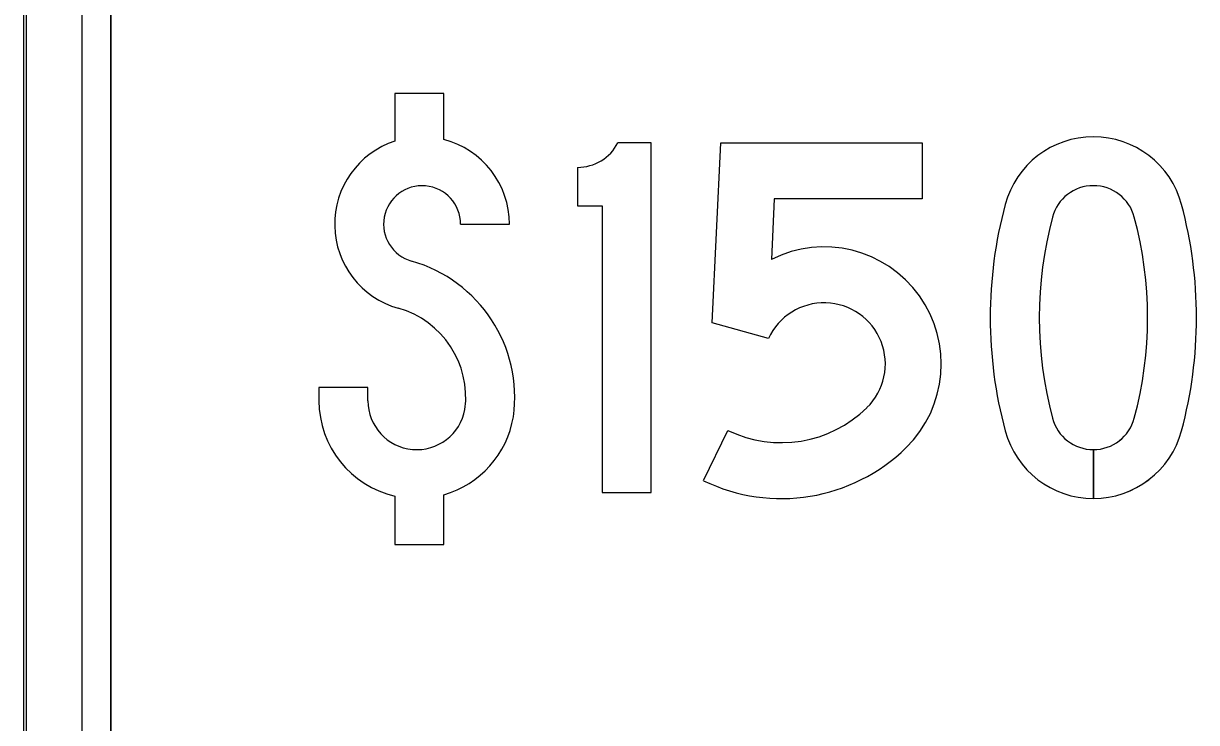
# Model space of a CAD drawing. Extents: x 0 to 770, y 0 to 495.
# Drawn here: x 635.78 to 665.79, y 99.89 to 117.78 of the extents above; entities that cross this region are included whole.
import ezdxf

# ---------------------------------------------------------------- set-up
doc = ezdxf.new("R2010")
doc.units = 0
for name, color, linetype in [('GSBWFill', 7, 'Continuous'), ('GSColorFill', 7, 'Continuous'), ('GSOutline', 7, 'Continuous')]:
    doc.layers.add(name, color=color, linetype=linetype)

msp = doc.modelspace()

# ---------------------------------------------------------------- linework, layer by layer
at = {"layer": 'GSBWFill'}
for p, q in [((635.779, 125.23), (635.779, 74.545)), ((637.27, 125.23), (637.27, 74.545)), ((638.016, 74.545), (638.016, 125.23)), ((645.283, 115.983), (645.283, 114.767)), ((646.96, 112.641), (648.212, 112.641)), ((653.176, 106.077), (653.801, 107.364)), ((653.801, 107.364), (653.801, 107.364)), ((663.149, 105.62), (663.149, 106.872)), ((663.15, 106.872), (663.15, 105.62))]:
    msp.add_line(p, q, dxfattribs=at)
for points in [[(646.535, 114.806), (646.535, 115.983), (645.283, 115.983)], [(650.582, 113.11), (650.582, 105.776), (651.834, 105.776), (651.834, 114.72), (650.985, 114.72)], [(654.837, 109.712), (653.4, 110.114), (653.623, 114.72), (658.766, 114.72), (658.766, 113.289), (654.987, 113.289), (654.911, 111.738)], [(649.956, 114.094), (649.956, 113.11), (650.582, 113.11)], [(644.59, 108.124), (644.59, 108.459), (643.337, 108.459), (643.337, 108.124)], [(645.283, 105.683), (645.283, 104.445), (646.535, 104.445), (646.535, 105.717)]]:
    msp.add_lwpolyline(points, dxfattribs=at)
for centre, radius, start, end in [((645.976, 112.641), 2.236, 108.0592, 254.2259), ((645.976, 112.641), 2.236, 0, 75.5225), ((649.956, 115.252), 1.158, 270, 332.6574), ((663.149, 112.541), 2.336, 15.0225, 164.9775), ((645.976, 112.641), 0.984, 0, 254.2259), ((663.149, 112.541), 1.084, 15.0225, 164.9775), ((671.691, 110.248), 11.18, 164.9775, 195.0225), ((654.607, 110.248), 11.18, 344.9775, 15.0225), ((671.691, 110.248), 9.928, 164.9775, 195.0225), ((654.607, 110.248), 9.928, 344.9775, 15.0225), ((656.262, 109.063), 2.996, 314.4153, 116.7914), ((644.724, 108.208), 3.622, 352.1298, 74.2259), ((644.724, 108.208), 2.37, 352.5804, 74.2259), ((656.262, 109.063), 1.565, 314.4153, 155.5257), ((645.842, 108.124), 2.504, 180, 257.1021), ((645.842, 108.124), 1.252, 180, 349.7857), ((655.166, 110.181), 3.131, 244.1304, 314.4153), ((645.842, 108.124), 2.504, 286.0685, 350.5313), ((663.149, 107.956), 1.084, 195.0225, 270), ((663.149, 107.956), 1.084, 270.0236, 344.9775), ((663.149, 107.956), 2.336, 195.0225, 270), ((663.149, 107.956), 2.336, 270.011, 344.9775), ((655.166, 110.181), 4.562, 244.1304, 314.4153)]:
    msp.add_arc(centre, radius, start, end, dxfattribs=at)
at = {"layer": 'GSColorFill'}
for p, q in [((635.779, 125.23), (635.779, 74.545)), ((635.779, 125.23), (635.779, 74.545)), ((635.854, 74.545), (635.854, 125.23)), ((637.27, 125.23), (637.27, 74.545)), ((638.016, 74.545), (638.016, 125.23)), ((645.283, 115.983), (645.283, 114.767)), ((646.96, 112.641), (648.212, 112.641)), ((653.176, 106.077), (653.801, 107.364)), ((653.801, 107.364), (653.801, 107.364)), ((663.149, 105.62), (663.149, 106.872)), ((663.15, 106.872), (663.15, 105.62))]:
    msp.add_line(p, q, dxfattribs=at)
for points in [[(646.535, 114.806), (646.535, 115.983), (645.283, 115.983)], [(650.582, 113.11), (650.582, 105.776), (651.834, 105.776), (651.834, 114.72), (650.985, 114.72)], [(654.837, 109.712), (653.4, 110.114), (653.623, 114.72), (658.766, 114.72), (658.766, 113.289), (654.987, 113.289), (654.911, 111.738)], [(649.956, 114.094), (649.956, 113.11), (650.582, 113.11)], [(644.59, 108.124), (644.59, 108.459), (643.337, 108.459), (643.337, 108.124)], [(645.283, 105.683), (645.283, 104.445), (646.535, 104.445), (646.535, 105.717)]]:
    msp.add_lwpolyline(points, dxfattribs=at)
for centre, radius, start, end in [((645.976, 112.641), 2.236, 108.0592, 254.2259), ((645.976, 112.641), 2.236, 0, 75.5225), ((649.956, 115.252), 1.158, 270, 332.6574), ((663.149, 112.541), 2.336, 15.0225, 164.9775), ((645.976, 112.641), 0.984, 0, 254.2259), ((663.149, 112.541), 1.084, 15.0225, 164.9775), ((671.691, 110.248), 11.18, 164.9775, 195.0225), ((654.607, 110.248), 11.18, 344.9775, 15.0225), ((671.691, 110.248), 9.928, 164.9775, 195.0225), ((654.607, 110.248), 9.928, 344.9775, 15.0225), ((656.262, 109.063), 2.996, 314.4153, 116.7914), ((644.724, 108.208), 3.622, 352.1298, 74.2259), ((644.724, 108.208), 2.37, 352.5804, 74.2259), ((656.262, 109.063), 1.565, 314.4153, 155.5257), ((645.842, 108.124), 2.504, 180, 257.1021), ((645.842, 108.124), 1.252, 180, 349.7857), ((655.166, 110.181), 3.131, 244.1304, 314.4153), ((645.842, 108.124), 2.504, 286.0685, 350.5313), ((663.149, 107.956), 1.084, 195.0225, 270), ((663.149, 107.956), 1.084, 270.0236, 344.9775), ((663.149, 107.956), 2.336, 195.0225, 270), ((663.149, 107.956), 2.336, 270.011, 344.9775), ((655.166, 110.181), 4.562, 244.1304, 314.4153)]:
    msp.add_arc(centre, radius, start, end, dxfattribs=at)
at = {"layer": 'GSOutline'}
for p, q in [((635.779, 125.23), (635.779, 74.545)), ((637.27, 125.23), (637.27, 74.545)), ((638.016, 125.23), (638.016, 74.545)), ((645.283, 115.983), (645.283, 114.767)), ((646.96, 112.641), (648.212, 112.641)), ((653.176, 106.077), (653.801, 107.364)), ((653.801, 107.364), (653.801, 107.364))]:
    msp.add_line(p, q, dxfattribs=at)
for points in [[(646.535, 114.806), (646.535, 115.983), (645.283, 115.983)], [(650.582, 113.11), (650.582, 105.776), (651.834, 105.776), (651.834, 114.72), (650.985, 114.72)], [(654.837, 109.712), (653.4, 110.114), (653.623, 114.72), (658.766, 114.72), (658.766, 113.289), (654.987, 113.289), (654.911, 111.738)], [(649.956, 114.094), (649.956, 113.11), (650.582, 113.11)], [(644.59, 108.124), (644.59, 108.459), (643.337, 108.459), (643.337, 108.124)], [(645.283, 105.683), (645.283, 104.445), (646.535, 104.445), (646.535, 105.717)]]:
    msp.add_lwpolyline(points, dxfattribs=at)
for centre, radius, start, end in [((645.976, 112.641), 2.236, 108.0592, 254.2259), ((645.976, 112.641), 2.236, 0, 75.5225), ((649.956, 115.252), 1.158, 270, 332.6574), ((663.149, 112.541), 2.336, 15.0225, 164.9775), ((645.976, 112.641), 0.984, 0, 254.2259), ((663.149, 112.541), 1.084, 15.0225, 164.9775), ((671.691, 110.248), 11.18, 164.9775, 195.0225), ((654.607, 110.248), 11.18, 344.9775, 15.0225), ((671.691, 110.248), 9.928, 164.9775, 195.0225), ((654.607, 110.248), 9.928, 344.9775, 15.0225), ((656.262, 109.063), 2.996, 314.4153, 116.7914), ((644.724, 108.208), 3.622, 352.1298, 74.2259), ((644.724, 108.208), 2.37, 352.5804, 74.2259), ((656.262, 109.063), 1.565, 314.4153, 155.5257), ((645.842, 108.124), 2.504, 180, 257.1021), ((645.842, 108.124), 1.252, 180, 349.7857), ((655.166, 110.181), 3.131, 244.1304, 314.4153), ((645.842, 108.124), 2.504, 286.0685, 350.5313), ((663.149, 107.956), 1.084, 195.0225, 344.9775), ((663.149, 107.956), 2.336, 195.0225, 344.9775), ((655.166, 110.181), 4.562, 244.1304, 314.4153)]:
    msp.add_arc(centre, radius, start, end, dxfattribs=at)

doc.saveas('drawing.dxf')
